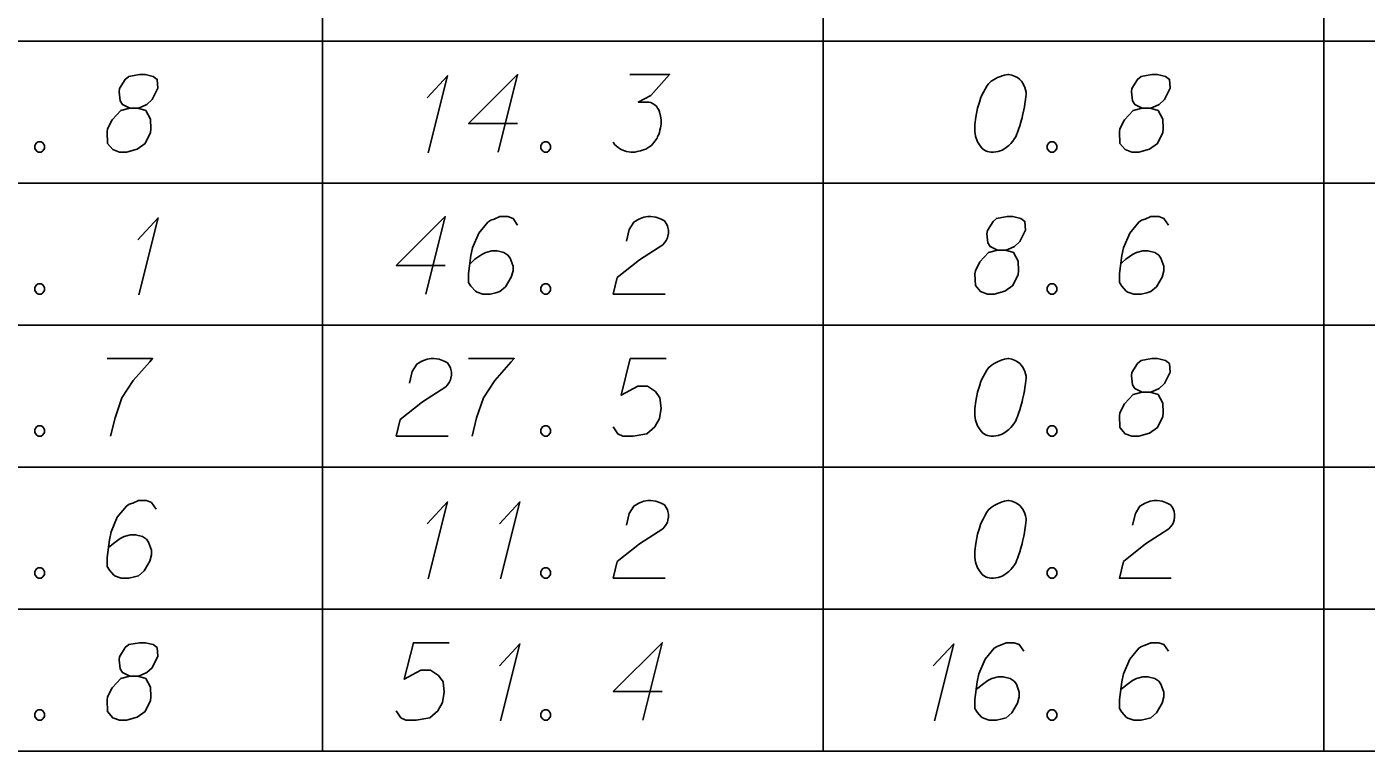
# Model space of a CAD drawing. Extents: x 2074207 to 2076812, y 516372 to 523312.
# Drawn here: x 2076538.8 to 2076621.8, y 518192.9 to 518237.8 of the extents above; entities that cross this region are included whole.
import ezdxf

# ---------------------------------------------------------------- set-up
doc = ezdxf.new("R2010")
doc.units = 0
for name, color, linetype in [('Prop DirtTable_ Soil Test Results - Outline (Major)', 7, 'Continuous'), ('Prop DirtTable_ Soil Test Results - Outline (Minor)', 7, 'Continuous'), ('Prop DirtTable_ Soil Test Results - Tx (Sample Data)', 7, 'Continuous')]:
    doc.layers.add(name, color=color, linetype=linetype)

msp = doc.modelspace()

# ---------------------------------------------------------------- linework, layer by layer
at = {"layer": 'Prop DirtTable_ Soil Test Results - Outline (Major)'}
msp.add_line((2076260.609, 518192.899), (2076811.903, 518192.899), dxfattribs=at)
at = {"layer": 'Prop DirtTable_ Soil Test Results - Outline (Minor)'}
for p, q in [((2076557.094, 518245.699), (2076557.094, 518236.899)), ((2076588.114, 518245.699), (2076588.114, 518236.899)), ((2076619.134, 518236.899), (2076619.134, 518245.699)), ((2076260.609, 518236.899), (2076811.903, 518236.899)), ((2076260.609, 518236.899), (2076811.903, 518236.899)), ((2076557.094, 518236.899), (2076557.094, 518228.099)), ((2076588.114, 518236.899), (2076588.114, 518228.099)), ((2076619.134, 518228.099), (2076619.134, 518236.899)), ((2076260.609, 518228.099), (2076811.903, 518228.099)), ((2076260.609, 518228.099), (2076811.903, 518228.099)), ((2076557.094, 518228.099), (2076557.094, 518219.299)), ((2076588.114, 518228.099), (2076588.114, 518219.299)), ((2076619.134, 518219.299), (2076619.134, 518228.099)), ((2076260.609, 518219.299), (2076811.903, 518219.299)), ((2076260.609, 518219.299), (2076811.903, 518219.299)), ((2076557.094, 518219.299), (2076557.094, 518210.499)), ((2076588.114, 518219.299), (2076588.114, 518210.499)), ((2076619.134, 518210.499), (2076619.134, 518219.299)), ((2076260.609, 518210.499), (2076811.903, 518210.499)), ((2076260.609, 518210.499), (2076811.903, 518210.499)), ((2076557.094, 518210.499), (2076557.094, 518201.699)), ((2076588.114, 518210.499), (2076588.114, 518201.699)), ((2076619.134, 518201.699), (2076619.134, 518210.499)), ((2076260.609, 518201.699), (2076811.903, 518201.699)), ((2076260.609, 518201.699), (2076811.903, 518201.699)), ((2076557.094, 518201.699), (2076557.094, 518192.899)), ((2076588.114, 518201.699), (2076588.114, 518192.899)), ((2076619.134, 518192.899), (2076619.134, 518201.699)), ((2076260.609, 518192.899), (2076811.903, 518192.899))]:
    msp.add_line(p, q, dxfattribs=at)
at = {"layer": 'Prop DirtTable_ Soil Test Results - Tx (Sample Data)'}
for points in [[(2076545.167, 518232.746), (2076545.66, 518232.746), (2076545.802, 518232.784), (2076546.225, 518232.973), (2076546.542, 518233.276), (2076546.895, 518233.994), (2076546.86, 518234.523), (2076546.613, 518234.712), (2076546.119, 518234.825), (2076545.766, 518234.825), (2076545.096, 518234.712), (2076544.884, 518234.523), (2076544.532, 518233.956), (2076544.496, 518233.767), (2076544.567, 518233.2), (2076544.708, 518232.973), (2076545.167, 518232.746), (2076544.602, 518232.595), (2076544.073, 518232.028), (2076543.791, 518231.461), (2076543.756, 518231.272), (2076543.791, 518230.554), (2076544.108, 518230.176), (2076544.532, 518230.025), (2076544.955, 518230.025), (2076545.625, 518230.214), (2076546.119, 518230.554), (2076546.437, 518231.235), (2076546.472, 518231.461), (2076546.437, 518232.066), (2076546.154, 518232.595), (2076545.66, 518232.746)], [(2076563.58, 518233.389), (2076564.85, 518234.75), (2076563.651, 518229.987)], [(2076569.189, 518231.802), (2076566.156, 518231.802), (2076569.189, 518234.825), (2076567.99, 518230.025)], [(2076576.139, 518234.825), (2076578.608, 518234.825), (2076577.444, 518233.54), (2076576.668, 518233.124), (2076577.303, 518233.124), (2076577.444, 518233.087), (2076577.514, 518233.049), (2076577.585, 518233.011), (2076577.655, 518232.973), (2076577.797, 518232.86), (2076577.867, 518232.746), (2076577.938, 518232.633), (2076577.973, 518232.52), (2076578.043, 518232.255), (2076578.079, 518232.028), (2076578.079, 518231.915), (2076578.079, 518231.764), (2076578.043, 518231.537), (2076578.008, 518231.386), (2076577.973, 518231.235), (2076577.938, 518231.121), (2076577.902, 518231.046), (2076577.867, 518230.97), (2076577.832, 518230.894), (2076577.761, 518230.781), (2076577.655, 518230.63), (2076577.55, 518230.517), (2076577.479, 518230.441), (2076577.373, 518230.365), (2076577.267, 518230.29), (2076577.126, 518230.214), (2076577.056, 518230.176), (2076576.809, 518230.101), (2076576.597, 518230.063), (2076576.456, 518230.025), (2076576.209, 518230.025), (2076575.927, 518230.063), (2076575.821, 518230.101), (2076575.715, 518230.139), (2076575.609, 518230.176), (2076575.504, 518230.252), (2076575.398, 518230.328), (2076575.221, 518230.479), (2076575.116, 518230.63)], [(2076599.632, 518234.825), (2076599.562, 518234.825), (2076599.35, 518234.787), (2076599.209, 518234.75), (2076599.103, 518234.712), (2076598.927, 518234.636), (2076598.715, 518234.523), (2076598.539, 518234.409), (2076598.362, 518234.258), (2076598.256, 518234.107), (2076598.151, 518233.918), (2076598.045, 518233.729), (2076597.939, 518233.502), (2076597.868, 518233.351), (2076597.798, 518233.124), (2076597.692, 518232.746), (2076597.586, 518232.18), (2076597.516, 518231.726), (2076597.516, 518231.31), (2076597.551, 518231.008), (2076597.692, 518230.668), (2076597.798, 518230.479), (2076597.974, 518230.252), (2076598.186, 518230.101), (2076598.292, 518230.063), (2076598.503, 518230.025), (2076598.68, 518230.025), (2076598.962, 518230.063), (2076599.209, 518230.139), (2076599.385, 518230.252), (2076599.632, 518230.441), (2076599.738, 518230.554), (2076599.879, 518230.705), (2076599.985, 518230.857), (2076600.055, 518230.97), (2076600.126, 518231.159), (2076600.161, 518231.235), (2076600.232, 518231.424), (2076600.302, 518231.65), (2076600.373, 518231.877), (2076600.408, 518232.028), (2076600.443, 518232.142), (2076600.479, 518232.293), (2076600.549, 518232.633), (2076600.585, 518232.822), (2076600.62, 518233.011), (2076600.655, 518233.276), (2076600.69, 518233.616), (2076600.69, 518233.729), (2076600.655, 518233.88), (2076600.62, 518234.031), (2076600.514, 518234.258), (2076600.408, 518234.409), (2076600.302, 518234.523), (2076600.161, 518234.636), (2076600.02, 518234.712), (2076599.914, 518234.75), (2076599.809, 518234.787), (2076599.632, 518234.825)], [(2076607.887, 518232.746), (2076608.38, 518232.746), (2076608.522, 518232.784), (2076608.945, 518232.973), (2076609.262, 518233.276), (2076609.615, 518233.994), (2076609.58, 518234.523), (2076609.333, 518234.712), (2076608.839, 518234.825), (2076608.486, 518234.825), (2076607.816, 518234.712), (2076607.604, 518234.523), (2076607.252, 518233.956), (2076607.216, 518233.767), (2076607.287, 518233.2), (2076607.428, 518232.973), (2076607.887, 518232.746), (2076607.322, 518232.595), (2076606.793, 518232.028), (2076606.511, 518231.461), (2076606.476, 518231.272), (2076606.511, 518230.554), (2076606.828, 518230.176), (2076607.252, 518230.025), (2076607.675, 518230.025), (2076608.345, 518230.214), (2076608.839, 518230.554), (2076609.157, 518231.235), (2076609.192, 518231.461), (2076609.157, 518232.066), (2076608.874, 518232.595), (2076608.38, 518232.746)], [(2076539.487, 518230.668), (2076539.664, 518230.668), (2076539.769, 518230.592), (2076539.875, 518230.441), (2076539.875, 518230.252), (2076539.769, 518230.101), (2076539.664, 518230.025), (2076539.487, 518230.025), (2076539.381, 518230.101), (2076539.276, 518230.252), (2076539.276, 518230.441), (2076539.381, 518230.592), (2076539.487, 518230.668)], [(2076570.847, 518230.668), (2076571.024, 518230.668), (2076571.129, 518230.592), (2076571.235, 518230.441), (2076571.235, 518230.252), (2076571.129, 518230.101), (2076571.024, 518230.025), (2076570.847, 518230.025), (2076570.741, 518230.101), (2076570.636, 518230.252), (2076570.636, 518230.441), (2076570.741, 518230.592), (2076570.847, 518230.668)], [(2076602.207, 518230.668), (2076602.384, 518230.668), (2076602.489, 518230.592), (2076602.595, 518230.441), (2076602.595, 518230.252), (2076602.489, 518230.101), (2076602.384, 518230.025), (2076602.207, 518230.025), (2076602.101, 518230.101), (2076601.996, 518230.252), (2076601.996, 518230.441), (2076602.101, 518230.592), (2076602.207, 518230.668)], [(2076545.66, 518224.589), (2076546.93, 518225.95), (2076545.731, 518221.187)], [(2076564.709, 518223.002), (2076561.676, 518223.002), (2076564.709, 518226.025), (2076563.51, 518221.225)], [(2076569.189, 518225.496), (2076568.907, 518225.912), (2076568.59, 518226.025), (2076568.096, 518226.025), (2076567.743, 518225.874), (2076567.531, 518225.798), (2076567.355, 518225.685), (2076566.791, 518225.005), (2076566.403, 518224.098), (2076566.297, 518223.606), (2076566.156, 518222.51), (2076566.156, 518221.943), (2076566.297, 518221.717), (2076566.579, 518221.414), (2076566.685, 518221.339), (2076567.038, 518221.225), (2076567.496, 518221.225), (2076567.849, 518221.301), (2076568.096, 518221.376), (2076568.449, 518221.679), (2076568.801, 518222.283), (2076568.907, 518222.661), (2076568.907, 518222.964), (2076568.731, 518223.455), (2076568.59, 518223.644), (2076568.343, 518223.795), (2076567.919, 518223.909), (2076567.602, 518223.909), (2076567.214, 518223.795), (2076566.967, 518223.682), (2076566.544, 518223.38), (2076566.332, 518223.191), (2076566.226, 518223.077)], [(2076575.927, 518224.513), (2076576.103, 518225.231), (2076576.386, 518225.685), (2076576.703, 518225.874), (2076577.02, 518225.987), (2076577.267, 518226.025), (2076577.444, 518226.025), (2076577.761, 518225.987), (2076577.973, 518225.912), (2076578.079, 518225.874), (2076578.29, 518225.761), (2076578.396, 518225.609), (2076578.467, 518225.458), (2076578.502, 518225.345), (2076578.537, 518225.194), (2076578.537, 518225.005), (2076578.502, 518224.816), (2076578.467, 518224.702), (2076578.396, 518224.551), (2076578.29, 518224.4), (2076578.185, 518224.287), (2076576.738, 518223.342), (2076575.363, 518222.246), (2076575.116, 518221.225), (2076578.326, 518221.225)], [(2076598.927, 518223.946), (2076599.42, 518223.946), (2076599.562, 518223.984), (2076599.985, 518224.173), (2076600.302, 518224.476), (2076600.655, 518225.194), (2076600.62, 518225.723), (2076600.373, 518225.912), (2076599.879, 518226.025), (2076599.526, 518226.025), (2076598.856, 518225.912), (2076598.644, 518225.723), (2076598.292, 518225.156), (2076598.256, 518224.967), (2076598.327, 518224.4), (2076598.468, 518224.173), (2076598.927, 518223.946), (2076598.362, 518223.795), (2076597.833, 518223.228), (2076597.551, 518222.661), (2076597.516, 518222.472), (2076597.551, 518221.754), (2076597.868, 518221.376), (2076598.292, 518221.225), (2076598.715, 518221.225), (2076599.385, 518221.414), (2076599.879, 518221.754), (2076600.197, 518222.435), (2076600.232, 518222.661), (2076600.197, 518223.266), (2076599.914, 518223.795), (2076599.42, 518223.946)], [(2076609.509, 518225.496), (2076609.227, 518225.912), (2076608.91, 518226.025), (2076608.416, 518226.025), (2076608.063, 518225.874), (2076607.851, 518225.798), (2076607.675, 518225.685), (2076607.111, 518225.005), (2076606.723, 518224.098), (2076606.617, 518223.606), (2076606.476, 518222.51), (2076606.476, 518221.943), (2076606.617, 518221.717), (2076606.899, 518221.414), (2076607.005, 518221.339), (2076607.358, 518221.225), (2076607.816, 518221.225), (2076608.169, 518221.301), (2076608.416, 518221.376), (2076608.769, 518221.679), (2076609.121, 518222.283), (2076609.227, 518222.661), (2076609.227, 518222.964), (2076609.051, 518223.455), (2076608.91, 518223.644), (2076608.663, 518223.795), (2076608.239, 518223.909), (2076607.922, 518223.909), (2076607.534, 518223.795), (2076607.287, 518223.682), (2076606.864, 518223.38), (2076606.652, 518223.191), (2076606.546, 518223.077)], [(2076539.487, 518221.868), (2076539.664, 518221.868), (2076539.769, 518221.792), (2076539.875, 518221.641), (2076539.875, 518221.452), (2076539.769, 518221.301), (2076539.664, 518221.225), (2076539.487, 518221.225), (2076539.381, 518221.301), (2076539.276, 518221.452), (2076539.276, 518221.641), (2076539.381, 518221.792), (2076539.487, 518221.868)], [(2076570.847, 518221.868), (2076571.024, 518221.868), (2076571.129, 518221.792), (2076571.235, 518221.641), (2076571.235, 518221.452), (2076571.129, 518221.301), (2076571.024, 518221.225), (2076570.847, 518221.225), (2076570.741, 518221.301), (2076570.636, 518221.452), (2076570.636, 518221.641), (2076570.741, 518221.792), (2076570.847, 518221.868)], [(2076602.207, 518221.868), (2076602.384, 518221.868), (2076602.489, 518221.792), (2076602.595, 518221.641), (2076602.595, 518221.452), (2076602.489, 518221.301), (2076602.384, 518221.225), (2076602.207, 518221.225), (2076602.101, 518221.301), (2076601.996, 518221.452), (2076601.996, 518221.641), (2076602.101, 518221.792), (2076602.207, 518221.868)], [(2076543.756, 518217.225), (2076546.578, 518217.225), (2076546.401, 518217.036), (2076545.378, 518215.865), (2076544.673, 518214.806), (2076544.249, 518213.559), (2076543.967, 518212.425)], [(2076562.487, 518215.713), (2076562.663, 518216.431), (2076562.946, 518216.885), (2076563.263, 518217.074), (2076563.58, 518217.187), (2076563.827, 518217.225), (2076564.004, 518217.225), (2076564.321, 518217.187), (2076564.533, 518217.112), (2076564.639, 518217.074), (2076564.85, 518216.961), (2076564.956, 518216.809), (2076565.027, 518216.658), (2076565.062, 518216.545), (2076565.097, 518216.394), (2076565.097, 518216.205), (2076565.062, 518216.016), (2076565.027, 518215.902), (2076564.956, 518215.751), (2076564.85, 518215.6), (2076564.745, 518215.487), (2076563.298, 518214.542), (2076561.923, 518213.446), (2076561.676, 518212.425), (2076564.886, 518212.425)], [(2076566.156, 518217.225), (2076568.978, 518217.225), (2076568.801, 518217.036), (2076567.778, 518215.865), (2076567.073, 518214.806), (2076566.649, 518213.559), (2076566.367, 518212.425)], [(2076578.396, 518217.225), (2076576.174, 518217.225), (2076575.609, 518214.957), (2076576.632, 518215.524), (2076577.232, 518215.524), (2076577.726, 518215.184), (2076578.008, 518214.806), (2076578.079, 518214.164), (2076577.973, 518213.521), (2076577.691, 518212.992), (2076577.197, 518212.576), (2076576.35, 518212.425), (2076575.715, 518212.425), (2076575.398, 518212.576), (2076575.116, 518212.992)], [(2076599.632, 518217.225), (2076599.562, 518217.225), (2076599.35, 518217.187), (2076599.209, 518217.15), (2076599.103, 518217.112), (2076598.927, 518217.036), (2076598.715, 518216.923), (2076598.539, 518216.809), (2076598.362, 518216.658), (2076598.256, 518216.507), (2076598.151, 518216.318), (2076598.045, 518216.129), (2076597.939, 518215.902), (2076597.868, 518215.751), (2076597.798, 518215.524), (2076597.692, 518215.146), (2076597.586, 518214.58), (2076597.516, 518214.126), (2076597.516, 518213.71), (2076597.551, 518213.408), (2076597.692, 518213.068), (2076597.798, 518212.879), (2076597.974, 518212.652), (2076598.186, 518212.501), (2076598.292, 518212.463), (2076598.503, 518212.425), (2076598.68, 518212.425), (2076598.962, 518212.463), (2076599.209, 518212.539), (2076599.385, 518212.652), (2076599.632, 518212.841), (2076599.738, 518212.954), (2076599.879, 518213.105), (2076599.985, 518213.257), (2076600.055, 518213.37), (2076600.126, 518213.559), (2076600.161, 518213.635), (2076600.232, 518213.824), (2076600.302, 518214.05), (2076600.373, 518214.277), (2076600.408, 518214.428), (2076600.443, 518214.542), (2076600.479, 518214.693), (2076600.549, 518215.033), (2076600.585, 518215.222), (2076600.62, 518215.411), (2076600.655, 518215.676), (2076600.69, 518216.016), (2076600.69, 518216.129), (2076600.655, 518216.28), (2076600.62, 518216.431), (2076600.514, 518216.658), (2076600.408, 518216.809), (2076600.302, 518216.923), (2076600.161, 518217.036), (2076600.02, 518217.112), (2076599.914, 518217.15), (2076599.809, 518217.187), (2076599.632, 518217.225)], [(2076607.887, 518215.146), (2076608.38, 518215.146), (2076608.522, 518215.184), (2076608.945, 518215.373), (2076609.262, 518215.676), (2076609.615, 518216.394), (2076609.58, 518216.923), (2076609.333, 518217.112), (2076608.839, 518217.225), (2076608.486, 518217.225), (2076607.816, 518217.112), (2076607.604, 518216.923), (2076607.252, 518216.356), (2076607.216, 518216.167), (2076607.287, 518215.6), (2076607.428, 518215.373), (2076607.887, 518215.146), (2076607.322, 518214.995), (2076606.793, 518214.428), (2076606.511, 518213.861), (2076606.476, 518213.672), (2076606.511, 518212.954), (2076606.828, 518212.576), (2076607.252, 518212.425), (2076607.675, 518212.425), (2076608.345, 518212.614), (2076608.839, 518212.954), (2076609.157, 518213.635), (2076609.192, 518213.861), (2076609.157, 518214.466), (2076608.874, 518214.995), (2076608.38, 518215.146)], [(2076539.487, 518213.068), (2076539.664, 518213.068), (2076539.769, 518212.992), (2076539.875, 518212.841), (2076539.875, 518212.652), (2076539.769, 518212.501), (2076539.664, 518212.425), (2076539.487, 518212.425), (2076539.381, 518212.501), (2076539.276, 518212.652), (2076539.276, 518212.841), (2076539.381, 518212.992), (2076539.487, 518213.068)], [(2076570.847, 518213.068), (2076571.024, 518213.068), (2076571.129, 518212.992), (2076571.235, 518212.841), (2076571.235, 518212.652), (2076571.129, 518212.501), (2076571.024, 518212.425), (2076570.847, 518212.425), (2076570.741, 518212.501), (2076570.636, 518212.652), (2076570.636, 518212.841), (2076570.741, 518212.992), (2076570.847, 518213.068)], [(2076602.207, 518213.068), (2076602.384, 518213.068), (2076602.489, 518212.992), (2076602.595, 518212.841), (2076602.595, 518212.652), (2076602.489, 518212.501), (2076602.384, 518212.425), (2076602.207, 518212.425), (2076602.101, 518212.501), (2076601.996, 518212.652), (2076601.996, 518212.841), (2076602.101, 518212.992), (2076602.207, 518213.068)], [(2076546.789, 518207.896), (2076546.507, 518208.312), (2076546.19, 518208.425), (2076545.696, 518208.425), (2076545.343, 518208.274), (2076545.131, 518208.198), (2076544.955, 518208.085), (2076544.391, 518207.405), (2076544.003, 518206.498), (2076543.897, 518206.006), (2076543.756, 518204.91), (2076543.756, 518204.343), (2076543.897, 518204.117), (2076544.179, 518203.814), (2076544.285, 518203.739), (2076544.638, 518203.625), (2076545.096, 518203.625), (2076545.449, 518203.701), (2076545.696, 518203.776), (2076546.049, 518204.079), (2076546.401, 518204.683), (2076546.507, 518205.061), (2076546.507, 518205.364), (2076546.331, 518205.855), (2076546.19, 518206.044), (2076545.943, 518206.195), (2076545.519, 518206.309), (2076545.202, 518206.309), (2076544.814, 518206.195), (2076544.567, 518206.082), (2076544.144, 518205.78), (2076543.932, 518205.591), (2076543.826, 518205.477)], [(2076563.58, 518206.989), (2076564.85, 518208.35), (2076563.651, 518203.587)], [(2076568.06, 518206.989), (2076569.33, 518208.35), (2076568.131, 518203.587)], [(2076575.927, 518206.913), (2076576.103, 518207.631), (2076576.386, 518208.085), (2076576.703, 518208.274), (2076577.02, 518208.387), (2076577.267, 518208.425), (2076577.444, 518208.425), (2076577.761, 518208.387), (2076577.973, 518208.312), (2076578.079, 518208.274), (2076578.29, 518208.161), (2076578.396, 518208.009), (2076578.467, 518207.858), (2076578.502, 518207.745), (2076578.537, 518207.594), (2076578.537, 518207.405), (2076578.502, 518207.216), (2076578.467, 518207.102), (2076578.396, 518206.951), (2076578.29, 518206.8), (2076578.185, 518206.687), (2076576.738, 518205.742), (2076575.363, 518204.646), (2076575.116, 518203.625), (2076578.326, 518203.625)], [(2076599.632, 518208.425), (2076599.562, 518208.425), (2076599.35, 518208.387), (2076599.209, 518208.35), (2076599.103, 518208.312), (2076598.927, 518208.236), (2076598.715, 518208.123), (2076598.539, 518208.009), (2076598.362, 518207.858), (2076598.256, 518207.707), (2076598.151, 518207.518), (2076598.045, 518207.329), (2076597.939, 518207.102), (2076597.868, 518206.951), (2076597.798, 518206.724), (2076597.692, 518206.346), (2076597.586, 518205.78), (2076597.516, 518205.326), (2076597.516, 518204.91), (2076597.551, 518204.608), (2076597.692, 518204.268), (2076597.798, 518204.079), (2076597.974, 518203.852), (2076598.186, 518203.701), (2076598.292, 518203.663), (2076598.503, 518203.625), (2076598.68, 518203.625), (2076598.962, 518203.663), (2076599.209, 518203.739), (2076599.385, 518203.852), (2076599.632, 518204.041), (2076599.738, 518204.154), (2076599.879, 518204.305), (2076599.985, 518204.457), (2076600.055, 518204.57), (2076600.126, 518204.759), (2076600.161, 518204.835), (2076600.232, 518205.024), (2076600.302, 518205.25), (2076600.373, 518205.477), (2076600.408, 518205.628), (2076600.443, 518205.742), (2076600.479, 518205.893), (2076600.549, 518206.233), (2076600.585, 518206.422), (2076600.62, 518206.611), (2076600.655, 518206.876), (2076600.69, 518207.216), (2076600.69, 518207.329), (2076600.655, 518207.48), (2076600.62, 518207.631), (2076600.514, 518207.858), (2076600.408, 518208.009), (2076600.302, 518208.123), (2076600.161, 518208.236), (2076600.02, 518208.312), (2076599.914, 518208.35), (2076599.809, 518208.387), (2076599.632, 518208.425)], [(2076607.287, 518206.913), (2076607.463, 518207.631), (2076607.746, 518208.085), (2076608.063, 518208.274), (2076608.38, 518208.387), (2076608.627, 518208.425), (2076608.804, 518208.425), (2076609.121, 518208.387), (2076609.333, 518208.312), (2076609.439, 518208.274), (2076609.65, 518208.161), (2076609.756, 518208.009), (2076609.827, 518207.858), (2076609.862, 518207.745), (2076609.897, 518207.594), (2076609.897, 518207.405), (2076609.862, 518207.216), (2076609.827, 518207.102), (2076609.756, 518206.951), (2076609.65, 518206.8), (2076609.545, 518206.687), (2076608.098, 518205.742), (2076606.723, 518204.646), (2076606.476, 518203.625), (2076609.686, 518203.625)], [(2076539.487, 518204.268), (2076539.664, 518204.268), (2076539.769, 518204.192), (2076539.875, 518204.041), (2076539.875, 518203.852), (2076539.769, 518203.701), (2076539.664, 518203.625), (2076539.487, 518203.625), (2076539.381, 518203.701), (2076539.276, 518203.852), (2076539.276, 518204.041), (2076539.381, 518204.192), (2076539.487, 518204.268)], [(2076570.847, 518204.268), (2076571.024, 518204.268), (2076571.129, 518204.192), (2076571.235, 518204.041), (2076571.235, 518203.852), (2076571.129, 518203.701), (2076571.024, 518203.625), (2076570.847, 518203.625), (2076570.741, 518203.701), (2076570.636, 518203.852), (2076570.636, 518204.041), (2076570.741, 518204.192), (2076570.847, 518204.268)], [(2076602.207, 518204.268), (2076602.384, 518204.268), (2076602.489, 518204.192), (2076602.595, 518204.041), (2076602.595, 518203.852), (2076602.489, 518203.701), (2076602.384, 518203.625), (2076602.207, 518203.625), (2076602.101, 518203.701), (2076601.996, 518203.852), (2076601.996, 518204.041), (2076602.101, 518204.192), (2076602.207, 518204.268)], [(2076545.167, 518197.546), (2076545.66, 518197.546), (2076545.802, 518197.584), (2076546.225, 518197.773), (2076546.542, 518198.076), (2076546.895, 518198.794), (2076546.86, 518199.323), (2076546.613, 518199.512), (2076546.119, 518199.625), (2076545.766, 518199.625), (2076545.096, 518199.512), (2076544.884, 518199.323), (2076544.532, 518198.756), (2076544.496, 518198.567), (2076544.567, 518198), (2076544.708, 518197.773), (2076545.167, 518197.546), (2076544.602, 518197.395), (2076544.073, 518196.828), (2076543.791, 518196.261), (2076543.756, 518196.072), (2076543.791, 518195.354), (2076544.108, 518194.976), (2076544.532, 518194.825), (2076544.955, 518194.825), (2076545.625, 518195.014), (2076546.119, 518195.354), (2076546.437, 518196.035), (2076546.472, 518196.261), (2076546.437, 518196.866), (2076546.154, 518197.395), (2076545.66, 518197.546)], [(2076564.956, 518199.625), (2076562.734, 518199.625), (2076562.169, 518197.357), (2076563.192, 518197.924), (2076563.792, 518197.924), (2076564.286, 518197.584), (2076564.568, 518197.206), (2076564.639, 518196.564), (2076564.533, 518195.921), (2076564.251, 518195.392), (2076563.757, 518194.976), (2076562.91, 518194.825), (2076562.275, 518194.825), (2076561.958, 518194.976), (2076561.676, 518195.392)], [(2076568.06, 518198.189), (2076569.33, 518199.55), (2076568.131, 518194.787)], [(2076578.149, 518196.602), (2076575.116, 518196.602), (2076578.149, 518199.625), (2076576.95, 518194.825)], [(2076594.94, 518198.189), (2076596.21, 518199.55), (2076595.011, 518194.787)], [(2076600.549, 518199.096), (2076600.267, 518199.512), (2076599.95, 518199.625), (2076599.456, 518199.625), (2076599.103, 518199.474), (2076598.891, 518199.398), (2076598.715, 518199.285), (2076598.151, 518198.605), (2076597.763, 518197.698), (2076597.657, 518197.206), (2076597.516, 518196.11), (2076597.516, 518195.543), (2076597.657, 518195.317), (2076597.939, 518195.014), (2076598.045, 518194.939), (2076598.398, 518194.825), (2076598.856, 518194.825), (2076599.209, 518194.901), (2076599.456, 518194.976), (2076599.809, 518195.279), (2076600.161, 518195.883), (2076600.267, 518196.261), (2076600.267, 518196.564), (2076600.091, 518197.055), (2076599.95, 518197.244), (2076599.703, 518197.395), (2076599.279, 518197.509), (2076598.962, 518197.509), (2076598.574, 518197.395), (2076598.327, 518197.282), (2076597.904, 518196.98), (2076597.692, 518196.791), (2076597.586, 518196.677)], [(2076609.509, 518199.096), (2076609.227, 518199.512), (2076608.91, 518199.625), (2076608.416, 518199.625), (2076608.063, 518199.474), (2076607.851, 518199.398), (2076607.675, 518199.285), (2076607.111, 518198.605), (2076606.723, 518197.698), (2076606.617, 518197.206), (2076606.476, 518196.11), (2076606.476, 518195.543), (2076606.617, 518195.317), (2076606.899, 518195.014), (2076607.005, 518194.939), (2076607.358, 518194.825), (2076607.816, 518194.825), (2076608.169, 518194.901), (2076608.416, 518194.976), (2076608.769, 518195.279), (2076609.121, 518195.883), (2076609.227, 518196.261), (2076609.227, 518196.564), (2076609.051, 518197.055), (2076608.91, 518197.244), (2076608.663, 518197.395), (2076608.239, 518197.509), (2076607.922, 518197.509), (2076607.534, 518197.395), (2076607.287, 518197.282), (2076606.864, 518196.98), (2076606.652, 518196.791), (2076606.546, 518196.677)], [(2076539.487, 518195.468), (2076539.664, 518195.468), (2076539.769, 518195.392), (2076539.875, 518195.241), (2076539.875, 518195.052), (2076539.769, 518194.901), (2076539.664, 518194.825), (2076539.487, 518194.825), (2076539.381, 518194.901), (2076539.276, 518195.052), (2076539.276, 518195.241), (2076539.381, 518195.392), (2076539.487, 518195.468)], [(2076570.847, 518195.468), (2076571.024, 518195.468), (2076571.129, 518195.392), (2076571.235, 518195.241), (2076571.235, 518195.052), (2076571.129, 518194.901), (2076571.024, 518194.825), (2076570.847, 518194.825), (2076570.741, 518194.901), (2076570.636, 518195.052), (2076570.636, 518195.241), (2076570.741, 518195.392), (2076570.847, 518195.468)], [(2076602.207, 518195.468), (2076602.384, 518195.468), (2076602.489, 518195.392), (2076602.595, 518195.241), (2076602.595, 518195.052), (2076602.489, 518194.901), (2076602.384, 518194.825), (2076602.207, 518194.825), (2076602.101, 518194.901), (2076601.996, 518195.052), (2076601.996, 518195.241), (2076602.101, 518195.392), (2076602.207, 518195.468)]]:
    msp.add_lwpolyline(points, dxfattribs=at)

doc.saveas('drawing.dxf')
